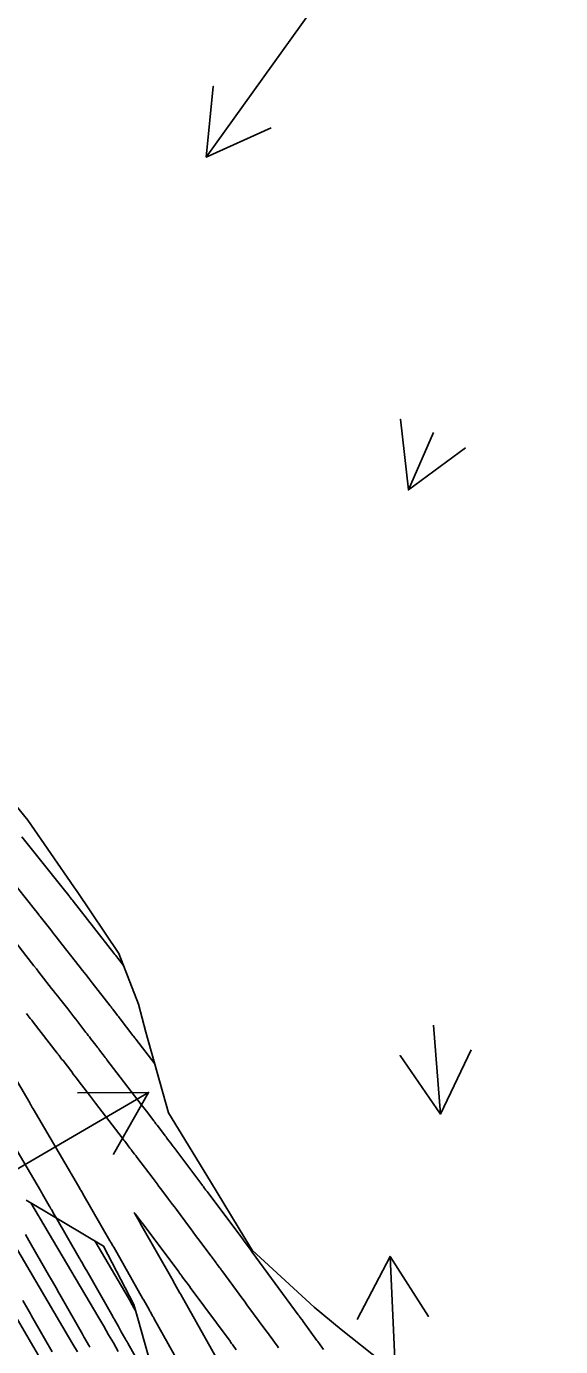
# Model space of a CAD drawing. Extents: x 954385 to 988206, y 1868364 to 1924553.
# Drawn here: x 957772.8 to 957817.9, y 1920041.8 to 1920153.2 of the extents above; entities that cross this region are included whole.
import ezdxf

# ---------------------------------------------------------------- set-up
doc = ezdxf.new("R2010")
doc.units = 0
for name, color, linetype in [('1', 7, 'Continuous'), ('Default', 7, 'Continuous'), ('Ex_Major Contours', 7, 'Continuous'), ('Ex_Minor Contours', 7, 'Continuous'), ('Perimeter', 7, 'Continuous'), ('Slopes', 7, 'Continuous')]:
    doc.layers.add(name, color=color, linetype=linetype)

msp = doc.modelspace()

# ---------------------------------------------------------------- linework, layer by layer
at = {"layer": '1'}
for points in [[(957772.79, 1920054.18), (957774.36, 1920053.25), (957779.31, 1920050.3), (957781.86, 1920045.37), (957782.2, 1920044.19), (957784.08, 1920037.5)], [(957780.55, 1920041.41), (957780.14, 1920042.12), (957779.73, 1920042.82), (957779.32, 1920043.53), (957778.9, 1920044.23), (957773.91, 1920052.71), (957773.89, 1920052.76), (957773.85, 1920052.82), (957773.84, 1920052.84), (957773.83, 1920052.85), (957773.18, 1920053.95)], [(957778.57, 1920050.74), (957781.38, 1920045.96), (957781.44, 1920045.85), (957781.5, 1920045.75), (957781.56, 1920045.64), (957781.62, 1920045.54), (957781.99, 1920044.9)], [(957777.11, 1920041.37), (957776.73, 1920042.01), (957776.35, 1920042.65), (957771.88, 1920050.25)], [(957773.81, 1920041.07), (957769.85, 1920047.8)]]:
    msp.add_lwpolyline(points, dxfattribs=at)
at = {"layer": 'Default'}
msp.add_arc((956871.6, 1919501.22), 996.45, 12.64806, 34.07507, dxfattribs=at)
at = {"layer": 'Ex_Major Contours'}
msp.add_lwpolyline([(957789.05, 1920040.44), (957785.82, 1920046.22), (957785.77, 1920046.31), (957785.75, 1920046.33), (957785.19, 1920047.34), (957785.18, 1920047.35), (957782.44, 1920052.17), (957782.43, 1920052.19), (957781.97, 1920052.98), (957781.92, 1920053.07), (957781.91, 1920053.11), (957781.93, 1920053.08), (957782, 1920053), (957782.52, 1920052.31), (957782.56, 1920052.26), (957782.57, 1920052.25), (957785.65, 1920048.11), (957785.73, 1920048.01), (957785.85, 1920047.85), (957785.9, 1920047.78), (957785.95, 1920047.71), (957786.55, 1920046.91), (957786.58, 1920046.88), (957786.63, 1920046.81), (957789.98, 1920042.26), (957790.04, 1920042.17), (957790.11, 1920042.08), (957790.18, 1920041.99), (957790.24, 1920041.9), (957790.51, 1920041.54)], dxfattribs=at)
at = {"layer": 'Ex_Minor Contours'}
for points in [[(957772.43, 1920084.83), (957776.12, 1920080.19), (957776.15, 1920080.15), (957776.38, 1920079.87), (957776.41, 1920079.83), (957776.44, 1920079.79), (957776.47, 1920079.75), (957776.5, 1920079.71), (957776.63, 1920079.55), (957776.69, 1920079.47), (957776.76, 1920079.39), (957780.19, 1920075.01), (957780.27, 1920074.91), (957780.35, 1920074.8), (957780.43, 1920074.7), (957780.51, 1920074.6), (957780.99, 1920073.98)], [(957783.63, 1920065.67), (957782.03, 1920067.75), (957782.01, 1920067.78), (957781.99, 1920067.81), (957781.97, 1920067.83), (957781.95, 1920067.86), (957781.83, 1920068.01), (957781.79, 1920068.07), (957780.7, 1920069.48), (957780.63, 1920069.57), (957780.56, 1920069.66), (957780.5, 1920069.75), (957780.43, 1920069.84), (957780.15, 1920070.2), (957780.08, 1920070.29), (957780.01, 1920070.38), (957779.94, 1920070.47), (957779.87, 1920070.56), (957778.36, 1920072.5), (957778.09, 1920072.85), (957777.81, 1920073.2), (957777.53, 1920073.56), (957777.26, 1920073.91), (957775.49, 1920076.17), (957775.33, 1920076.37), (957775.17, 1920076.57), (957775.01, 1920076.77), (957774.86, 1920076.97), (957773.96, 1920078.11), (957773.94, 1920078.14), (957773.91, 1920078.17), (957773.89, 1920078.21), (957773.86, 1920078.24), (957773.7, 1920078.44), (957773.6, 1920078.57), (957773.57, 1920078.6), (957771.28, 1920081.49)], [(957797.86, 1920041.58), (957797.59, 1920041.96), (957797.52, 1920042.05), (957797.45, 1920042.15), (957797.38, 1920042.24), (957797.31, 1920042.33), (957796.16, 1920043.92), (957796.05, 1920044.06), (957795.88, 1920044.3), (957795.85, 1920044.35), (957795.81, 1920044.4), (957795.78, 1920044.44), (957795.74, 1920044.49), (957791.84, 1920049.79), (957791.77, 1920049.89), (957791.75, 1920049.92), (957791.08, 1920050.82), (957791.05, 1920050.87), (957788.13, 1920054.78), (957788.04, 1920054.9), (957787.95, 1920055.02), (957787.78, 1920055.25), (957787.74, 1920055.31), (957787.69, 1920055.37), (957787.65, 1920055.42), (957787.61, 1920055.48), (957785.24, 1920058.63), (957785.17, 1920058.71), (957785.11, 1920058.8), (957785.04, 1920058.89), (957784.98, 1920058.98), (957784.71, 1920059.33), (957784.65, 1920059.41), (957784.58, 1920059.5), (957784.51, 1920059.59), (957784.45, 1920059.68), (957783.83, 1920060.49), (957783.78, 1920060.55), (957783.73, 1920060.62), (957783.63, 1920060.74), (957783.61, 1920060.78), (957783.59, 1920060.81), (957783.56, 1920060.84), (957783.54, 1920060.87), (957782.93, 1920061.67), (957782.82, 1920061.81), (957782.71, 1920061.95), (957782.6, 1920062.09), (957782.49, 1920062.24), (957779.6, 1920066.02), (957779.52, 1920066.12), (957779.45, 1920066.22), (957779.37, 1920066.32), (957779.29, 1920066.42), (957778.98, 1920066.83), (957778.9, 1920066.93), (957778.82, 1920067.03), (957778.74, 1920067.14), (957778.66, 1920067.24), (957778.22, 1920067.81), (957778.12, 1920067.94), (957778.02, 1920068.07), (957777.92, 1920068.2), (957777.82, 1920068.33), (957776.96, 1920069.43), (957776.79, 1920069.64), (957776.63, 1920069.86), (957776.46, 1920070.08), (957776.29, 1920070.3), (957775.61, 1920071.17), (957775.44, 1920071.38), (957775.27, 1920071.6), (957775.1, 1920071.82), (957774.93, 1920072.04), (957774.05, 1920073.16), (957773.85, 1920073.42), (957773.65, 1920073.68), (957773.44, 1920073.94), (957773.24, 1920074.19), (957771.42, 1920076.52)], [(957794.07, 1920041.71), (957793.98, 1920041.85), (957793.88, 1920041.98), (957793.44, 1920042.58), (957793.33, 1920042.73), (957793.23, 1920042.88), (957793.12, 1920043.02), (957793.01, 1920043.17), (957791.41, 1920045.34), (957791.19, 1920045.64), (957790.97, 1920045.94), (957790.75, 1920046.25), (957790.52, 1920046.55), (957789.28, 1920048.23), (957789.24, 1920048.3), (957789.19, 1920048.36), (957789.14, 1920048.42), (957789.1, 1920048.48), (957788.9, 1920048.75), (957788.86, 1920048.8), (957788.82, 1920048.86), (957788.78, 1920048.92), (957788.73, 1920048.98), (957788.56, 1920049.21), (957788.52, 1920049.26), (957788.48, 1920049.32), (957788.44, 1920049.38), (957788.39, 1920049.44), (957787.27, 1920050.94), (957787.07, 1920051.2), (957786.87, 1920051.47), (957786.67, 1920051.74), (957786.47, 1920052.01), (957785.45, 1920053.38), (957785.29, 1920053.6), (957785.12, 1920053.81), (957784.96, 1920054.03), (957784.8, 1920054.25), (957784.14, 1920055.12), (957783.98, 1920055.33), (957783.82, 1920055.55), (957783.65, 1920055.77), (957783.49, 1920055.99), (957782.11, 1920057.81), (957782.07, 1920057.87), (957782.02, 1920057.94), (957781.97, 1920058), (957781.92, 1920058.06), (957781.73, 1920058.31), (957781.68, 1920058.38), (957781.64, 1920058.44), (957781.59, 1920058.5), (957781.54, 1920058.57), (957781.18, 1920059.04), (957781.11, 1920059.14), (957781.03, 1920059.24), (957780.95, 1920059.34), (957780.88, 1920059.44), (957778.64, 1920062.36), (957778.47, 1920062.59), (957778.29, 1920062.81), (957778.12, 1920063.04), (957777.94, 1920063.27), (957777.17, 1920064.28), (957777.04, 1920064.46), (957776.9, 1920064.64), (957776.76, 1920064.81), (957776.63, 1920064.99), (957775.89, 1920065.95), (957775.8, 1920066.05), (957775.72, 1920066.16), (957775.56, 1920066.37), (957775.52, 1920066.42), (957775.48, 1920066.48), (957775.44, 1920066.53), (957775.4, 1920066.58), (957773.37, 1920069.18), (957773.31, 1920069.26), (957773.25, 1920069.35), (957773.18, 1920069.43), (957773.12, 1920069.51), (957772.86, 1920069.84), (957772.8, 1920069.92)], [(957772.04, 1920064.15), (957773.09, 1920062.37), (957773.11, 1920062.33), (957773.13, 1920062.29), (957773.16, 1920062.25), (957773.18, 1920062.21), (957773.3, 1920062), (957773.38, 1920061.88), (957776.52, 1920056.51), (957776.55, 1920056.46), (957776.59, 1920056.39), (957776.6, 1920056.36), (957777.3, 1920055.16), (957777.35, 1920055.08), (957777.39, 1920055), (957777.55, 1920054.73), (957777.57, 1920054.69), (957779.85, 1920050.75), (957779.87, 1920050.7), (957779.9, 1920050.65), (957779.93, 1920050.61), (957779.95, 1920050.56), (957780.09, 1920050.33), (957780.17, 1920050.19), (957782.63, 1920045.85), (957782.66, 1920045.81), (957782.71, 1920045.72), (957783.15, 1920044.93), (957783.19, 1920044.87), (957783.22, 1920044.8), (957783.26, 1920044.74), (957783.3, 1920044.67), (957783.44, 1920044.42), (957783.48, 1920044.35), (957783.51, 1920044.29), (957783.55, 1920044.22), (957783.59, 1920044.16), (957786.48, 1920038.99)], [(957771.19, 1920059.76), (957773.98, 1920054.98), (957774.01, 1920054.93), (957774.04, 1920054.88), (957774.1, 1920054.78), (957774.13, 1920054.73), (957774.16, 1920054.68), (957774.73, 1920053.7), (957774.78, 1920053.62), (957774.82, 1920053.54), (957774.87, 1920053.45), (957774.92, 1920053.37), (957775.15, 1920052.97), (957775.29, 1920052.73), (957777.26, 1920049.3), (957777.31, 1920049.21), (957777.37, 1920049.12), (957777.42, 1920049.03), (957777.47, 1920048.94), (957777.68, 1920048.57), (957777.79, 1920048.38), (957777.89, 1920048.2), (957780.08, 1920044.36), (957780.1, 1920044.31), (957780.13, 1920044.27), (957780.2, 1920044.15), (957780.22, 1920044.11), (957780.56, 1920043.5), (957780.62, 1920043.39), (957780.68, 1920043.29), (957780.74, 1920043.18), (957780.81, 1920043.07), (957781.09, 1920042.57), (957781.15, 1920042.45), (957781.22, 1920042.33), (957781.29, 1920042.21), (957781.35, 1920042.09), (957783.91, 1920037.54)], [(957772.72, 1920051.26), (957772.86, 1920051.01), (957773, 1920050.77), (957774.68, 1920047.86), (957774.76, 1920047.73), (957774.84, 1920047.59), (957774.91, 1920047.45), (957774.99, 1920047.31), (957775.31, 1920046.76), (957775.39, 1920046.63), (957775.46, 1920046.49), (957775.54, 1920046.35), (957775.62, 1920046.21), (957777.53, 1920042.86), (957777.56, 1920042.8), (957777.6, 1920042.74), (957777.68, 1920042.58), (957777.74, 1920042.49), (957778.03, 1920041.97), (957778.09, 1920041.87), (957778.14, 1920041.77)], [(957774.98, 1920041.36), (957773.35, 1920044.22), (957773.24, 1920044.41), (957773.14, 1920044.59), (957773.04, 1920044.77), (957772.93, 1920044.96), (957772.51, 1920045.69)]]:
    msp.add_lwpolyline(points, dxfattribs=at)
at = {"layer": 'Perimeter'}
msp.add_lwpolyline([(957770.74, 1920088.94), (957772.91, 1920086.22), (957776.8, 1920080.62), (957777.08, 1920080.2), (957780.6, 1920074.97), (957782.27, 1920070.72), (957782.87, 1920068.35), (957784.79, 1920061.54), (957785.64, 1920060.15), (957788.33, 1920055.75), (957791.24, 1920050.97), (957791.86, 1920049.95), (957797.07, 1920045.13), (957799.35, 1920043.26), (957802.76, 1920040.56)], dxfattribs=at)
at = {"layer": 'Slopes'}
for points in [[(957807.13, 1920168.93), (957787.98, 1920142.18), (957788.56, 1920148.15), (957787.98, 1920142.18), (957793.44, 1920144.65)], [(957807.13, 1920118.93), (957805.02, 1920114.1), (957804.35, 1920120.06), (957805.02, 1920114.1), (957809.85, 1920117.66)], [(957807.13, 1920068.93), (957807.74, 1920061.43), (957804.33, 1920066.37), (957807.74, 1920061.43), (957810.31, 1920066.86)], [(957707.13, 1920018.93), (957783.11, 1920063.26), (957780.14, 1920058.05), (957783.11, 1920063.26), (957777.11, 1920063.23)], [(957807.13, 1919968.93), (957803.48, 1920049.42), (957806.71, 1920044.36), (957803.48, 1920049.42), (957800.71, 1920044.09)]]:
    msp.add_lwpolyline(points, dxfattribs=at)

doc.saveas('drawing.dxf')
